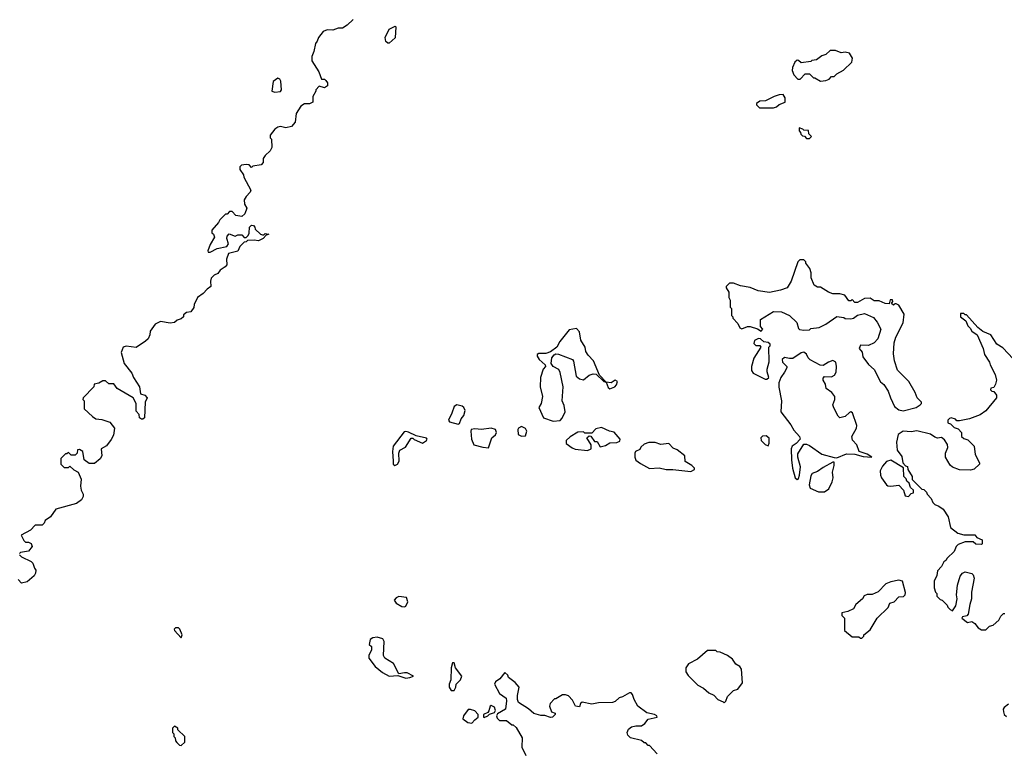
# Model space of a CAD drawing. Extents: x 1861455 to 2058065, y 200073 to 437907.
# Tile 427 of 574: x 2015812 to 2022960, y 332095 to 337404. Entities that reach past the tile are written whole.
import ezdxf

# ---------------------------------------------------------------- set-up
doc = ezdxf.new("R2010")
doc.units = 0

msp = doc.modelspace()

# ---------------------------------------------------------------- linework, layer by layer
at = {"layer": '0CON05XD'}
for points in [[(2018232.5, 337405), (2018190, 337365), (2018155, 337342.5), (2018125, 337342.5), (2018085, 337327.5), (2018045, 337330), (2018015, 337317.5), (2017980, 337275), (2017971.7, 337248.3), (2017958.3, 337231.7), (2017947, 337173), (2017932.5, 337135), (2017932.5, 337105), (2017982.5, 337025), (2018001.7, 336971.7), (2018025, 336972.5), (2018035, 336962.5), (2018046.7, 336945), (2018047, 336923), (2018025, 336907.5), (2017985, 336920), (2017962.5, 336895), (2017962.5, 336885), (2017940, 336845), (2017940, 336805), (2017915, 336793.3), (2017878.3, 336791.7), (2017853.6, 336776.4), (2017818.3, 336721.7), (2017811.7, 336658.3), (2017785, 336626.7), (2017745, 336616.7), (2017705, 336627.5), (2017685, 336622.5), (2017665, 336607.5)], [(2018495, 337233.3), (2018485, 337233.3), (2018470, 337245), (2018466, 337275), (2018494.4, 337335.6), (2018537.5, 337357.5), (2018541.7, 337351.7), (2018537.3, 337272.7), (2018495, 337233.3)], [(2021625, 336957.5), (2021665, 336962.5), (2021688.3, 336971.7), (2021705, 336990), (2021725, 336990), (2021745, 337010), (2021793, 337037), (2021852.5, 337095), (2021857.5, 337125), (2021835, 337160), (2021805, 337166.7), (2021775, 337162.5), (2021735, 337180), (2021695, 337180), (2021665, 337150), (2021635, 337140), (2021597, 337113), (2021563, 337107), (2021555, 337100), (2021485, 337090), (2021467, 337107), (2021455, 337110), (2021440, 337095), (2021423, 337057), (2021420, 337035), (2021433, 337003), (2021461.7, 336971.7), (2021478.3, 336971.7), (2021515, 337010), (2021545, 337010), (2021575, 336980), (2021585, 336980), (2021625, 336957.5)], [(2017665, 336876.9), (2017705, 336881.4), (2017713.3, 336895), (2017707.4, 336957.4), (2017700.9, 336970.9), (2017685, 336978), (2017651.2, 336955), (2017643.3, 336885), (2017665, 336876.9)], [(2021285, 336762.5), (2021305, 336770), (2021325, 336787.5), (2021370, 336805), (2021370, 336835), (2021355, 336860), (2021325, 336857.5), (2021290, 336845), (2021227, 336813), (2021185, 336812.5), (2021160, 336795), (2021160, 336785), (2021183, 336763), (2021285, 336762.5)], [(2021545, 336540), (2021560, 336555), (2021540, 336575), (2021538.3, 336598.3), (2021505, 336600), (2021498.3, 336608.3), (2021471.7, 336618.3), (2021470, 336595), (2021480, 336585), (2021481.7, 336571.7), (2021495, 336560), (2021508.3, 336558.3), (2021525, 336540), (2021545, 336540)], [(2017665, 336607.5), (2017630, 336565), (2017630, 336545), (2017640, 336535), (2017642.5, 336475), (2017629.3, 336450.7), (2017593.6, 336416.4), (2017580, 336395), (2017580, 336365), (2017565, 336350), (2017505, 336340), (2017495, 336330), (2017478.3, 336348.3), (2017455, 336352.5), (2017423, 336347), (2017410, 336335), (2017410, 336315), (2017437, 336277), (2017438.3, 336258.3), (2017490, 336165), (2017485, 336150), (2017455, 336120), (2017442.5, 336095), (2017443, 336063), (2017460, 336035), (2017447, 335993), (2017425, 335972.5), (2017381.7, 335981.7), (2017355, 336010), (2017335, 336010), (2017318.3, 335991.7), (2017305, 335990), (2017265, 335950), (2017255, 335930), (2017207.5, 335875), (2017207.5, 335855), (2017220, 335845), (2017226.4, 335823.6), (2017195, 335770), (2017177.5, 335725), (2017180, 335715), (2017195, 335713.8), (2017245, 335741.2), (2017315, 335756.7), (2017327.5, 335775), (2017316.7, 335815), (2017318.3, 335831.7), (2017333, 335847), (2017375, 335830), (2017395, 335840), (2017425, 335840), (2017441.7, 335821.7), (2017455, 335820), (2017470, 335835), (2017477, 335853), (2017480, 335895), (2017495, 335910), (2017508.3, 335908.3), (2017520, 335895), (2017521.7, 335881.7), (2017560, 335845), (2017575, 335840), (2017585, 335840), (2017595, 335850), (2017620, 335845), (2017601.7, 335838.3), (2017580, 335815), (2017545, 335796.7), (2017515, 335802.5), (2017465, 335800), (2017455, 335790), (2017441.7, 335788.3), (2017410, 335755), (2017395, 335722.5), (2017327.5, 335705), (2017313, 335663), (2017316.7, 335623.3), (2017303, 335607), (2017266.7, 335583.3), (2017249.3, 335560.7), (2017223.1, 335546.9), (2017202.5, 335525), (2017196, 335505), (2017200, 335465), (2017173.6, 335446.4), (2017145, 335413.3), (2017102.5, 335385), (2017077.5, 335335), (2017077, 335313), (2017055, 335280), (2017023, 335277), (2017001.7, 335258.3), (2017000, 335245), (2016985, 335230), (2016955, 335220), (2016935, 335202.5), (2016905, 335197.5), (2016835, 335210), (2016795, 335192.5), (2016758.3, 335141.7), (2016756.4, 335113.6), (2016743.3, 335085), (2016725, 335066.7), (2016657, 335023), (2016585, 335032.5), (2016562.5, 335025), (2016547.5, 334985), (2016570, 334905), (2016626.7, 334835), (2016638.8, 334805), (2016682.5, 334735), (2016690, 334685), (2016720, 334675), (2016737, 334657), (2016722.5, 334625), (2016718.3, 334511.7), (2016705, 334500), (2016695, 334500), (2016681.7, 334511.7), (2016680, 334535), (2016658.3, 334558.3), (2016657.5, 334615), (2016636.4, 334656.4), (2016520, 334725), (2016495, 334757.5), (2016458.3, 334758.3), (2016435, 334780), (2016415, 334780), (2016387, 334763), (2016353.6, 334756.4), (2016350, 334735), (2016272.5, 334655), (2016270, 334645), (2016280, 334635), (2016280, 334575), (2016340.7, 334520.7), (2016365, 334502.5), (2016409.3, 334499.3), (2016465, 334480), (2016500, 334435), (2016492.5, 334385), (2016476.1, 334353.9), (2016443, 334307), (2016402.5, 334285), (2016407.5, 334235), (2016396.1, 334213.9), (2016355, 334180), (2016315, 334180), (2016280, 334205), (2016270, 334265), (2016245, 334280), (2016231.7, 334278.3), (2016230, 334255), (2016215, 334240), (2016185, 334240), (2016165, 334260), (2016155, 334250), (2016145, 334250), (2016110, 334215), (2016110, 334175), (2016135, 334150), (2016165, 334150), (2016175, 334160), (2016205, 334132.5), (2016236.7, 334116.7), (2016257.5, 334065), (2016253.3, 334015), (2016257.5, 333985), (2016272.5, 333955), (2016271.7, 333938.3), (2016260, 333915), (2016225, 333887.5), (2016075, 333847.5), (2016035, 333792.5), (2015997.5, 333765), (2015990, 333745), (2015975, 333730), (2015925, 333730), (2015890, 333695), (2015821.7, 333658.3), (2015840.7, 333620.7), (2015855, 333607.5), (2015875, 333606.7), (2015895, 333597.5), (2015902.5, 333575), (2015875, 333542.5), (2015818.3, 333531.7), (2015810, 333525)], [(2022225, 334562.5), (2022320, 334585), (2022350, 334605), (2022360, 334615), (2022360, 334625), (2022326.4, 334656.4), (2022312.5, 334695), (2022267.5, 334775), (2022185, 334857.5), (2022163.3, 334925), (2022156.4, 334976.4), (2022160, 335055), (2022172.3, 335097.7), (2022225, 335200), (2022232.5, 335265), (2022195, 335330), (2022175, 335340), (2022165, 335340), (2022155, 335330), (2022141.7, 335341.7), (2022150, 335355), (2022148.3, 335368.3), (2022131.7, 335368.3), (2022125, 335340), (2022095, 335342.5), (2022051.7, 335361.7), (2022015, 335360), (2021985, 335380), (2021945, 335377.5), (2021895, 335350), (2021875, 335350), (2021855, 335370), (2021845, 335360), (2021831.7, 335361.7), (2021801.7, 335401.7), (2021765, 335412.5), (2021715, 335412.5), (2021683, 335423), (2021625, 335460), (2021605, 335460), (2021580, 335475), (2021558.3, 335528.3), (2021557.5, 335565), (2021547, 335597), (2021520, 335635), (2021520, 335645), (2021505, 335660), (2021475, 335660), (2021460, 335645), (2021412.5, 335505), (2021383.6, 335456.4), (2021335, 335437.5), (2021255, 335422.5), (2021173.6, 335433.6), (2021115, 335456.7), (2021045, 335470), (2020995, 335490), (2020965, 335490), (2020940, 335465), (2020940, 335455), (2020960, 335425), (2020960, 335385), (2020970, 335365), (2020970, 335315), (2020980, 335305), (2020980, 335255), (2020990, 335245), (2020990, 335235), (2021026.2, 335196.2), (2021040, 335165), (2021055, 335156.7), (2021095, 335173.3), (2021115, 335173.3), (2021167, 335157), (2021195, 335140), (2021206.7, 335155), (2021190, 335175), (2021190, 335225), (2021285, 335282.5), (2021341.7, 335281.7), (2021400, 335255), (2021453, 335203), (2021465, 335160), (2021473, 335153), (2021505, 335147.5), (2021545, 335150), (2021555, 335160), (2021615, 335167.5), (2021665, 335192.5), (2021745, 335247.5), (2021795, 335240), (2021805, 335232.5), (2021845, 335230), (2021866.1, 335233.9), (2021895, 335257.5), (2021945, 335270), (2022009.3, 335239.3), (2022036.7, 335205), (2022062.5, 335155), (2022041.2, 335085), (2022015, 335056.7), (2021975, 335037.5), (2021915, 335040), (2021907.5, 335015), (2021927, 334987), (2021932.5, 334955), (2021975, 334897.5), (2022015, 334862.5), (2022061.7, 334771.7), (2022085, 334752.5), (2022117.5, 334705), (2022133, 334657), (2022163.6, 334593.6), (2022195, 334570), (2022225, 334562.5)], [(2023025, 334940), (2022949.3, 335019.3), (2022906.1, 335046.1), (2022863, 335113), (2022805, 335137.5), (2022767, 335167), (2022685, 335260), (2022675, 335260), (2022665, 335270), (2022641.7, 335268.3), (2022642.5, 335245), (2022680, 335215), (2022695, 335180), (2022713, 335163), (2022725, 335140), (2022762.5, 335115), (2022806.2, 335015), (2022815, 334970), (2022852.5, 334915), (2022856.7, 334895), (2022893.3, 334825), (2022903.3, 334785), (2022896.2, 334755), (2022885, 334730), (2022863, 334727), (2022860, 334715), (2022870, 334705), (2022885, 334702.5), (2022903.3, 334675), (2022903, 334657), (2022825, 334562.5), (2022785, 334533.3), (2022707, 334503), (2022635, 334490), (2022615, 334490), (2022605, 334500), (2022575, 334510), (2022563, 334507), (2022550, 334495), (2022550, 334475), (2022555, 334472.5), (2022568.3, 334468.3), (2022595, 334440), (2022625, 334430), (2022650, 334405), (2022650, 334375), (2022665, 334360), (2022695, 334350), (2022740, 334305), (2022747.5, 334245), (2022780, 334185), (2022780, 334175), (2022741.7, 334138.3), (2022715, 334130), (2022635, 334132.5), (2022585, 334152.5), (2022567, 334167), (2022532.5, 334225), (2022532.5, 334255), (2022550, 334295), (2022547, 334317), (2022525, 334350), (2022505, 334367.5), (2022475, 334363.3), (2022455, 334370), (2022425, 334392.5), (2022325, 334416.7), (2022285, 334410), (2022225, 334413.3), (2022189.3, 334390.7), (2022177.5, 334335), (2022182.5, 334275), (2022215, 334230), (2022223, 334183), (2022241.7, 334161.7), (2022257, 334157), (2022260, 334135), (2022290, 334085), (2022291.7, 334061.7), (2022361.7, 333991.7), (2022375, 333990), (2022395, 333970), (2022400, 333955), (2022430, 333925), (2022440, 333895), (2022455, 333880), (2022485, 333870), (2022516.4, 333846.4), (2022551.7, 333791.7), (2022570, 333715), (2022623, 333673), (2022665, 333660), (2022745, 333660), (2022761.7, 333641.7), (2022800, 333625), (2022800, 333595), (2022795, 333590), (2022753, 333593), (2022735, 333610), (2022675, 333610), (2022625, 333590), (2022610, 333575), (2022595, 333540), (2022545, 333490), (2022536.4, 333473.6), (2022520, 333465), (2022505, 333430), (2022475, 333400), (2022470, 333365), (2022450, 333325), (2022450, 333275), (2022460, 333245), (2022470, 333235), (2022470, 333215), (2022495, 333190), (2022510, 333185), (2022545, 333150), (2022550, 333135), (2022567, 333117), (2022585, 333107.5), (2022607.8, 333145), (2022617.1, 333195), (2022612, 333225), (2022620, 333295), (2022640, 333360), (2022657, 333383), (2022675, 333390.8), (2022725, 333378.9), (2022735, 333370), (2022740.8, 333345), (2022722.2, 333245), (2022722.1, 333195), (2022709.1, 333155), (2022698, 333085), (2022687.1, 333072.9), (2022657.5, 333065), (2022652.5, 333055), (2022693, 333023), (2022725, 333030), (2022747, 333017), (2022770, 332985), (2022795, 332970), (2022825, 332970), (2022853, 332997), (2022880, 333005), (2022920, 333040), (2022935, 333070), (2022955, 333090), (2022965, 333090)], [(2019685, 334487.5), (2019735, 334492.5), (2019750.7, 334509.3), (2019772.5, 334555), (2019765, 334600), (2019750, 334635), (2019758, 334735), (2019735, 334840), (2019725, 334862.5), (2019683.9, 334883.9), (2019670, 334905), (2019674.4, 334945.6), (2019691.7, 334968.3), (2019705, 334976.2), (2019724.2, 334974.2), (2019824.2, 334934.2), (2019832.5, 334922.5), (2019852.7, 334812.7), (2019875, 334793.3), (2019905, 334786.7), (2019945, 334820), (2019975, 334830), (2019997, 334827), (2020052.5, 334775), (2020070, 334770), (2020085, 334730), (2020095, 334722.5), (2020133, 334737), (2020145, 334750), (2020152.5, 334775), (2020135, 334783.3), (2020105, 334766.2), (2020070, 334770), (2020020, 334820), (2019977.5, 334925), (2019940, 334965), (2019923, 334993), (2019916.7, 335025), (2019886.1, 335076.1), (2019875.9, 335135.9), (2019855, 335160), (2019800.7, 335149.3), (2019733.9, 335066.1), (2019712.5, 335025), (2019665, 334990), (2019630.7, 334979.3), (2019580.7, 334979.3), (2019568.3, 334971.7), (2019568.3, 334958.3), (2019582.5, 334935), (2019626.4, 334896.4), (2019630, 334885), (2019613.3, 334865), (2019593.3, 334805), (2019590, 334735), (2019606.2, 334665), (2019596.7, 334615), (2019580, 334585), (2019615, 334510), (2019685, 334487.5)], [(2021235, 334792.5), (2021250, 334805), (2021237.5, 334845), (2021237.5, 334865), (2021251.7, 334918.3), (2021250, 335025), (2021260, 335035), (2021260, 335045), (2021245, 335057.5), (2021213, 335063), (2021190, 335085), (2021175, 335086.7), (2021146.1, 335073.9), (2021140.7, 335050.7), (2021155, 335036.7), (2021186.2, 335036.2), (2021192.5, 335025), (2021142, 334945), (2021125.7, 334885), (2021125.7, 334855.7), (2021135.9, 334835.9), (2021225, 334792.5), (2021235, 334792.5)], [(2021455, 334062.5), (2021465, 334070), (2021472, 334095), (2021479.2, 334155), (2021461.2, 334225), (2021460.7, 334249.3), (2021505, 334320), (2021525, 334320), (2021545, 334310), (2021635, 334246.7), (2021723.6, 334223.6), (2021745, 334220), (2021815, 334250), (2021875, 334246.7), (2021935, 334228.8), (2021997.5, 334225), (2021965, 334245.8), (2021906.1, 334266.1), (2021890, 334315), (2021858.3, 334348.3), (2021852.5, 334375), (2021887.5, 334435), (2021890, 334455), (2021857.3, 334547.3), (2021845, 334553.8), (2021835, 334550), (2021805, 334520.8), (2021765, 334512), (2021753, 334523), (2021723.5, 334583.5), (2021715.6, 334605), (2021730, 334645), (2021729.2, 334665), (2021707.5, 334695), (2021666, 334725), (2021662.2, 334755), (2021644.5, 334785), (2021645, 334800), (2021655, 334811.4), (2021705, 334809.4), (2021728.2, 334821.8), (2021738.3, 334841.7), (2021742, 334885), (2021737.5, 334915), (2021715, 334927.5), (2021684.1, 334915.9), (2021645, 334892), (2021622.7, 334892.7), (2021551.2, 334931.2), (2021536.4, 334946.4), (2021525, 334972.5), (2021505, 334988.8), (2021485, 334983.8), (2021425, 334943.1), (2021401.2, 334941.2), (2021365, 334950), (2021346.7, 334935), (2021348.8, 334915), (2021380, 334885), (2021380, 334875), (2021365, 334842.5), (2021336.7, 334805), (2021323.9, 334766.1), (2021324.1, 334734.1), (2021343.3, 334635), (2021336.7, 334555), (2021410.7, 334460.7), (2021431.7, 334421.7), (2021472.5, 334375), (2021477.5, 334355), (2021450, 334325), (2021420, 334305), (2021413.8, 334286.2), (2021414, 334205), (2021421.9, 334145), (2021441.2, 334075), (2021455, 334062.5)], [(2018995, 334464), (2019005, 334470), (2019017.3, 334502.7), (2019035, 334527.5), (2019046.7, 334565), (2019036.2, 334585), (2019023.3, 334595), (2018985, 334606.2), (2018965, 334592.5), (2018950, 334545), (2018923.9, 334493.9), (2018932, 334482), (2018995, 334464)], [(2018535, 334163.3), (2018555, 334173.8), (2018567.5, 334195), (2018564, 334255), (2018571.2, 334275), (2018613.2, 334296.8), (2018655, 334362.5), (2018665, 334362.5), (2018675, 334352.5), (2018735, 334326.7), (2018766.2, 334345), (2018770, 334355), (2018765, 334362.5), (2018690.8, 334380.8), (2018635, 334407.5), (2018615, 334412), (2018602.1, 334407.9), (2018524, 334305), (2018518.8, 334265), (2018522, 334195), (2018524.1, 334174.1), (2018535, 334163.3)], [(2019215, 334293.3), (2019240, 334365), (2019265, 334386.7), (2019274, 334405), (2019266.5, 334426.5), (2019235, 334436), (2019165, 334426.7), (2019115, 334430), (2019090, 334425), (2019086.2, 334415), (2019092.9, 334355), (2019110, 334315), (2019173, 334297), (2019215, 334293.3)], [(2019455, 334377.5), (2019485, 334380), (2019492.5, 334415), (2019483, 334433), (2019455, 334446.7), (2019433.6, 334436.4), (2019427.5, 334425), (2019430.7, 334390.7), (2019455, 334377.5)], [(2019935, 334273.8), (2019960, 334285), (2019960, 334315), (2019930, 334365), (2019945, 334380), (2019958.3, 334378.3), (2019985, 334340), (2020005, 334340), (2020025, 334300), (2020065, 334310), (2020095, 334330), (2020147.5, 334332.5), (2020168.3, 334341.7), (2020170, 334355), (2020127, 334407), (2020093, 334413), (2020035, 334440), (2019995, 334430), (2019965, 334400), (2019915, 334400), (2019905, 334410), (2019863, 334407), (2019807, 334373), (2019780, 334345), (2019780, 334325), (2019821.7, 334291.7), (2019845, 334283.3), (2019935, 334273.8)], [(2020685, 334122), (2020710, 334135), (2020710, 334145), (2020692.5, 334165), (2020643.6, 334193.6), (2020640, 334235), (2020585, 334277.5), (2020555, 334290), (2020525, 334323.8), (2020467, 334317), (2020425, 334332.5), (2020378.3, 334331.7), (2020345, 334320), (2020321.7, 334298.3), (2020315, 334280), (2020283.3, 334266.7), (2020277.5, 334255), (2020276.7, 334225), (2020284.1, 334204.1), (2020318, 334178), (2020385, 334142.5), (2020455, 334146.7), (2020505, 334136.2), (2020553.6, 334136.4), (2020685, 334122)], [(2021245, 334307.5), (2021253.6, 334326.4), (2021253.6, 334363.6), (2021231.2, 334381.2), (2021205, 334377.5), (2021192.9, 334365), (2021195.8, 334345), (2021225, 334316.2), (2021245, 334307.5)], [(2021655, 333972), (2021686.1, 333993.9), (2021711.2, 334045), (2021718, 334075), (2021712.5, 334115), (2021726, 334165), (2021725, 334187.5), (2021715, 334187.5), (2021645, 334150), (2021605, 334120), (2021565, 334107.5), (2021555, 334090), (2021543.8, 334025), (2021550, 334000), (2021612.1, 333972.1), (2021655, 333972)], [(2022265, 333940), (2022285, 333960), (2022300, 333965), (2022300, 333985), (2022280, 334005), (2022270, 334035), (2022251.7, 334051.7), (2022248.3, 334068.3), (2022230, 334085), (2022228.3, 334148.3), (2022135, 334202.5), (2022105, 334193.3), (2022075, 334160), (2022059.2, 334125), (2022060, 334095), (2022068.8, 334075), (2022103.9, 334023.9), (2022115, 334016.7), (2022135, 334013.8), (2022195, 334022.5), (2022227.5, 333985), (2022240, 333945), (2022265, 333940)], [(2015810, 333515), (2015825, 333500), (2015895, 333467.5), (2015907.5, 333455), (2015918.3, 333418.3), (2015930, 333405), (2015927, 333383), (2015916.4, 333363.6), (2015865, 333320), (2015825, 333310), (2015800, 333335)], [(2021925, 332910), (2021940, 332925), (2021940, 332935), (2021985, 332970), (2022037.5, 333055), (2022116.4, 333133.6), (2022130, 333165), (2022160, 333175), (2022195, 333210), (2022227, 333213), (2022240, 333225), (2022241.7, 333241.7), (2022220, 333325), (2022195, 333332.5), (2022135, 333320), (2022100, 333305), (2022043.6, 333246.4), (2022001.7, 333228.3), (2021965, 333226.7), (2021943.6, 333216.4), (2021930, 333195), (2021882.5, 333155), (2021865, 333122.5), (2021825, 333102.5), (2021780, 333095), (2021780, 333075), (2021800, 333055), (2021800, 332965), (2021855, 332920), (2021905, 332920), (2021915, 332910), (2021925, 332910)], [(2018605, 333137.5), (2018615, 333142.5), (2018630, 333175), (2018620, 333205), (2018565, 333212), (2018545, 333203.3), (2018530, 333185), (2018544.2, 333164.2), (2018585, 333140), (2018605, 333137.5)], [(2016985, 332911.2), (2016990.6, 332935), (2016975, 332974.2), (2016965, 332984.4), (2016943.8, 332986.2), (2016934.3, 332975), (2016934.5, 332964.5), (2016985, 332911.2)], [(2018615, 332619.2), (2018645, 332624), (2018670, 332635), (2018625, 332657.5), (2018605, 332659.2), (2018565, 332650), (2018526.7, 332725), (2018463.3, 332765), (2018453.3, 332785), (2018456.7, 332885), (2018447.5, 332905), (2018406.4, 332916.4), (2018375, 332912.5), (2018355, 332900), (2018350, 332865), (2018365, 332850), (2018366.2, 332826.2), (2018347.5, 332785), (2018345.8, 332765), (2018393.4, 332703.4), (2018445, 332660), (2018494.2, 332634.2), (2018557.5, 332637.5), (2018615, 332619.2)], [(2020925, 332440), (2020938.3, 332451.7), (2020950, 332485), (2020961.7, 332498.3), (2020995, 332530), (2021025, 332540), (2021060, 332585), (2021052.5, 332685), (2021040, 332705), (2021010.7, 332720.7), (2020986.4, 332756.4), (2020950, 332785), (2020897, 332807), (2020875, 332810), (2020865, 332820), (2020805, 332820), (2020733, 332757), (2020667, 332723), (2020647.5, 332695), (2020647.5, 332665), (2020665, 332637.5), (2020735, 332567.5), (2020776.1, 332546.1), (2020813.9, 332513.9), (2020850, 332495), (2020880, 332465), (2020918.3, 332448.3), (2020925, 332440)], [(2018965, 332530), (2018977, 332553), (2018980, 332575), (2019013, 332607), (2019022.5, 332635), (2018976.7, 332695), (2018965, 332730), (2018955, 332730), (2018943.3, 332695), (2018943, 332607), (2018930, 332575), (2018930, 332555), (2018945, 332530), (2018965, 332530)], [(2020440.7, 332070.7), (2020385, 332130), (2020375, 332130), (2020358.3, 332148.3), (2020345, 332150), (2020327, 332167), (2020245, 332186), (2020226.2, 332205), (2020222, 332225), (2020230.6, 332249.4), (2020253.3, 332266.7), (2020285, 332274), (2020325, 332272.5), (2020349.3, 332290.7), (2020375, 332322.5), (2020440, 332335), (2020437.5, 332345), (2020420, 332355), (2020365, 332366.2), (2020300, 332415), (2020273.3, 332465), (2020261.7, 332501.7), (2020251.7, 332511.7), (2020238.3, 332511.7), (2020187, 332483), (2020165, 332477.5), (2020135, 332450), (2020116.4, 332443.6), (2020015, 332440.8), (2019965, 332430), (2019895, 332443.8), (2019883.3, 332435), (2019875, 332410), (2019847, 332417), (2019825, 332460), (2019795, 332490), (2019775, 332497.5), (2019753, 332497), (2019705, 332470), (2019695, 332470), (2019662.5, 332435), (2019657.5, 332415), (2019672.5, 332375), (2019700, 332365), (2019700, 332355), (2019680, 332335), (2019665, 332332.5), (2019625, 332347.5), (2019595, 332347.5), (2019545, 332363.3), (2019505, 332397.5), (2019433.6, 332443.6), (2019426.2, 332465), (2019426.1, 332493.9), (2019437.5, 332555), (2019407.7, 332587.7), (2019360, 332625), (2019355, 332640), (2019335, 332660), (2019297.5, 332615), (2019267, 332593), (2019260, 332575), (2019295, 332507.5), (2019342.5, 332475), (2019346.2, 332453.8), (2019337.5, 332395), (2019280, 332360), (2019272.5, 332345), (2019277.5, 332327.5), (2019295, 332312.5), (2019345, 332312.5), (2019385, 332280), (2019395, 332280), (2019415, 332260), (2019460, 332185), (2019458.3, 332118.3), (2019487, 332057)], [(2019095, 332292.5), (2019115, 332317.5), (2019140, 332335), (2019140, 332355), (2019115, 332382.5), (2019085, 332392.5), (2019068.3, 332391.7), (2019033.9, 332346.1), (2019030, 332325), (2019065, 332296.2), (2019095, 332292.5)], [(2019185, 332332.5), (2019210, 332345), (2019221.7, 332358.3), (2019259.3, 332370.7), (2019266.7, 332385), (2019259.5, 332409.5), (2019235, 332420), (2019227.5, 332415), (2019218.8, 332381.2), (2019210, 332370), (2019180, 332355), (2019180, 332335), (2019185, 332332.5)], [(2022989.3, 332430.7), (2022960, 332405), (2022952.5, 332395), (2022953.6, 332373.6), (2022960, 332355), (2022975, 332340)], [(2016985, 332130), (2017010, 332155), (2017010, 332195), (2016960, 332245), (2016960, 332255), (2016935, 332270), (2016920, 332255), (2016920, 332225), (2016930, 332215), (2016930, 332195), (2016940, 332185), (2016943, 332163), (2016951.7, 332151.7), (2016971.7, 332131.7), (2016985, 332130)]]:
    msp.add_lwpolyline(points, dxfattribs=at)

doc.saveas('drawing.dxf')
